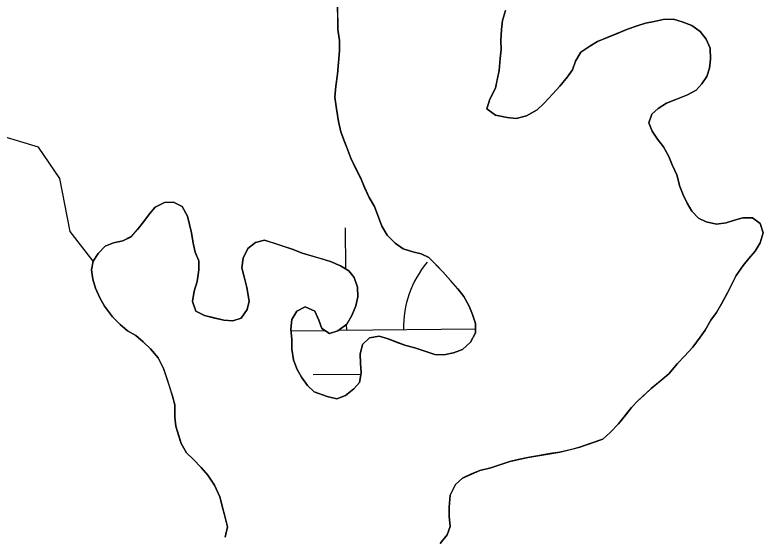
# Model space of a CAD drawing. Extents: x 3694830 to 3732949, y 415201 to 440970.
# Drawn here: x 3730359.1 to 3730621.8, y 422858.2 to 423041.1 of the extents above; entities that cross this region are included whole.
import ezdxf

# ---------------------------------------------------------------- set-up
doc = ezdxf.new("R2010")
doc.units = 0
doc.layers.add('V-TOPO-SHOR', color=7, linetype='Continuous')
doc.layers.add('V-WETL-SWMP', color=7, linetype='Continuous')

msp = doc.modelspace()

# ---------------------------------------------------------------- linework, layer by layer
at = {"layer": 'V-TOPO-SHOR'}
for points in [[(3730477.1, 422990.92), (3730475.91, 422994.05), (3730474.72, 422996.97), (3730473.52, 423000.1), (3730472.77, 423003.7), (3730472, 423008.21), (3730471.46, 423012.26), (3730471.83, 423016.11), (3730472.41, 423020.41), (3730472.78, 423024.48), (3730473.14, 423028.56), (3730473.07, 423032.17), (3730472.53, 423036), (3730472.45, 423040.07), (3730472.36, 423044.13)], [(3730531.35, 423042.67), (3730530.3, 423039.26), (3730529.91, 423036.09), (3730529.77, 423032.24), (3730529.84, 423029.08), (3730529.45, 423025.91), (3730529.09, 423021.61), (3730528.48, 423018.44), (3730527.86, 423015.49), (3730525.91, 423011.6), (3730524.86, 423008.19), (3730527.84, 423006), (3730531.92, 423005.18), (3730535.09, 423004.8), (3730538.69, 423005.78), (3730542.48, 423007.89), (3730544.92, 423010.2), (3730548.02, 423013.43), (3730550.44, 423016.19), (3730553.08, 423019.41), (3730554.84, 423021.93), (3730555.9, 423024.89), (3730557.87, 423028.1), (3730560.99, 423030.19), (3730563.66, 423031.83), (3730566.58, 423033.02), (3730570.16, 423034.46), (3730574.19, 423036.12), (3730577.55, 423037.32), (3730580.47, 423038.29), (3730583.62, 423038.81), (3730586.77, 423039.55), (3730590.38, 423039.63), (3730593.34, 423038.79), (3730596.75, 423037.5), (3730599.73, 423035.31), (3730601.82, 423032.64), (3730603.25, 423029.51), (3730603.33, 423025.67), (3730602.94, 423022.5), (3730602.1, 423019.54), (3730600.35, 423017.02), (3730598.36, 423014.72), (3730595.23, 423013.07), (3730591.2, 423011.41), (3730587.84, 423010.21), (3730584.94, 423008.34), (3730582.73, 423006.26), (3730581.66, 423003.3), (3730582.85, 423000.39), (3730584.72, 422997.49), (3730586.81, 422994.82), (3730588.69, 422991.47), (3730589.88, 422988.56), (3730591.54, 422984.98), (3730592.53, 422980.94), (3730593.72, 422978.02), (3730595.14, 422975.12), (3730596.78, 422972.22), (3730599.09, 422969.78), (3730601.83, 422968.48), (3730605.46, 422967.66), (3730608.84, 422968.18), (3730611.75, 422969.14), (3730614.68, 422969.89), (3730618.06, 422969.96), (3730620.81, 422967.98), (3730621.79, 422964.61), (3730620.73, 422961.2), (3730618.99, 422958.23), (3730616.78, 422955.7), (3730614.8, 422953.17), (3730612.39, 422949.73), (3730610.87, 422946.76), (3730609.36, 422943.57), (3730607.18, 422939.68), (3730605.44, 422936.71), (3730603.46, 422933.95), (3730601.5, 422930.52), (3730599.75, 422928), (3730597.11, 422924.56), (3730594.24, 422921.33), (3730591.81, 422918.8), (3730588.72, 422915.12), (3730585.62, 422912.57), (3730582.51, 422910.02), (3730580.07, 422907.7), (3730577.86, 422905.62), (3730575.65, 422903.32)], [(3730386.61, 422954.67), (3730378.55, 422965.16), (3730374.85, 422983.68), (3730367.45, 422994.78), (3730330.42, 423005.89), (3730330.42, 423005.89), (3730293.4, 423013.29), (3730282.29, 423009.59), (3730271.19, 423005.89), (3730260.08, 422998.48), (3730234.16, 422994.78), (3730219.36, 422994.78), (3730200.84, 422994.78), (3730193.44, 422994.78), (3730189.74, 422991.08), (3730189.74, 422983.68), (3730186.17, 422958.45)], [(3730417.83, 422973.85), (3730419.7, 422970.5), (3730420.44, 422967.58), (3730421.18, 422964.66), (3730421.71, 422961.05), (3730422.46, 422957.91), (3730423.65, 422954.77), (3730423.72, 422951.61), (3730423.13, 422947.53), (3730422.07, 422944.12), (3730421.47, 422940.49), (3730422.67, 422937.13), (3730425.64, 422935.61), (3730428.82, 422934.78), (3730432.45, 422933.95), (3730435.62, 422933.79), (3730438.53, 422934.75), (3730440.73, 422937.74), (3730441.34, 422940.69), (3730440.57, 422945.41), (3730439.58, 422949.23), (3730438.84, 422952.38), (3730439.22, 422955.78), (3730440.95, 422959.2), (3730443.62, 422961.29), (3730446.77, 422962.04), (3730450.18, 422960.98), (3730453.36, 422959.92), (3730456.77, 422958.86), (3730459.96, 422957.57), (3730462.92, 422956.73), (3730466.56, 422955.68), (3730469.96, 422954.62), (3730473.39, 422953.11), (3730476.36, 422951.37), (3730478.22, 422948.92), (3730479.42, 422945.56), (3730479.49, 422942.17), (3730478.88, 422939), (3730477.37, 422935.58), (3730475.63, 422932.6), (3730472.52, 422930.28), (3730469.6, 422929.31), (3730466.85, 422931.06), (3730465.88, 422933.98), (3730464.46, 422937.11), (3730461.04, 422938.62), (3730458.14, 422937.2), (3730456.39, 422934.23), (3730456.01, 422930.83), (3730456.31, 422927.22), (3730456.38, 422923.84), (3730456.92, 422920.01), (3730458.11, 422916.87), (3730459.76, 422913.97), (3730461.85, 422911.08), (3730464.16, 422908.86), (3730468.71, 422907.15), (3730472.12, 422906.32), (3730475.25, 422907.52), (3730478.14, 422909.84), (3730480.13, 422912.14), (3730480.73, 422915.54), (3730480.43, 422918.92), (3730480.37, 422922.08), (3730481.2, 422925.49), (3730483.64, 422927.8), (3730487.01, 422928.33), (3730490.19, 422927.49), (3730493.38, 422926.2), (3730496.34, 422925.13), (3730499.52, 422924.3), (3730502.71, 422923.24), (3730506.58, 422921.96), (3730509.74, 422921.8), (3730513.11, 422922.55), (3730516.25, 422923.75), (3730519.14, 422926.3), (3730520.87, 422929.49), (3730520.8, 422932.88), (3730519.83, 422936.02), (3730518.64, 422938.93), (3730516.76, 422942.29), (3730514.67, 422944.95), (3730512.13, 422947.84), (3730509.35, 422950.94), (3730507.04, 422953.37), (3730504.5, 422956.03), (3730501.76, 422957.33), (3730498.81, 422957.94), (3730495.4, 422959), (3730492.65, 422960.97), (3730489.88, 422963.85), (3730488, 422966.98), (3730486.57, 422970.79), (3730485.37, 422973.92), (3730483.5, 422977.05), (3730481.84, 422980.62), (3730480.65, 422983.54), (3730479, 422986.89), (3730477.1, 422990.92)], [(3730432.93, 422857.83), (3730433.76, 422861.46), (3730433.02, 422864.38), (3730431.79, 422869.1), (3730431.05, 422872.02), (3730429.16, 422876.05), (3730426.82, 422879.61), (3730424.51, 422882.27), (3730421.74, 422885.15), (3730419.43, 422887.36), (3730417.55, 422890.71), (3730416.59, 422893.63), (3730415.62, 422896.77), (3730415.33, 422899.93), (3730415.23, 422904.21), (3730414.49, 422907.36), (3730413.52, 422910.5), (3730412.31, 422914.09), (3730411.35, 422917.01), (3730409.46, 422920.81), (3730406.68, 422923.91), (3730404.15, 422926.35), (3730401.62, 422928.55), (3730398.64, 422930.3), (3730396.11, 422932.5), (3730393.34, 422935.15), (3730390.55, 422938.93), (3730388.91, 422941.84), (3730387.48, 422945.2), (3730386.51, 422948.34), (3730385.99, 422951.71), (3730386.61, 422954.67), (3730388.35, 422957.41), (3730390.78, 422959.95), (3730393.7, 422961.14), (3730397.07, 422961.89), (3730399.98, 422963.3), (3730402.18, 422965.84), (3730404.38, 422968.59), (3730406.36, 422971.35), (3730408.34, 422973.65), (3730411.7, 422975.3), (3730414.86, 422975.37), (3730417.83, 422973.85)], [(3730575.65, 422903.32), (3730573.67, 422900.79), (3730571.02, 422897.58), (3730568.15, 422894.58), (3730565.49, 422892.26), (3730560.78, 422890.58), (3730557.42, 422889.38), (3730554.5, 422888.64), (3730550.45, 422887.65), (3730547.07, 422887.13), (3730543.92, 422886.61), (3730539.19, 422885.83), (3730535.82, 422885.08), (3730532.9, 422884.34), (3730529.76, 422883.37), (3730526.17, 422882.17), (3730522.35, 422881.18), (3730519.44, 422879.99), (3730516.3, 422878.57), (3730513.87, 422876.26), (3730511.91, 422872.6), (3730511.55, 422868.3), (3730511.62, 422865.14), (3730511.92, 422861.53), (3730510.86, 422858.57), (3730508.43, 422855.58)]]:
    msp.add_lwpolyline(points, dxfattribs=at)
at = {"layer": 'V-WETL-SWMP'}
for p, q in [((3730472.36, 423044.13), (3730472.53, 423036)), ((3730530.3, 423039.26), (3730531.35, 423042.67)), ((3730529.91, 423036.09), (3730530.3, 423039.26)), ((3730580.47, 423038.29), (3730577.55, 423037.32)), ((3730583.62, 423038.81), (3730580.47, 423038.29)), ((3730586.77, 423039.55), (3730583.62, 423038.81)), ((3730590.38, 423039.63), (3730586.77, 423039.55)), ((3730593.34, 423038.79), (3730590.38, 423039.63)), ((3730596.75, 423037.5), (3730593.34, 423038.79)), ((3730599.73, 423035.31), (3730596.75, 423037.5)), ((3730472.53, 423036), (3730473.07, 423032.17)), ((3730529.77, 423032.24), (3730529.91, 423036.09)), ((3730574.19, 423036.12), (3730563.66, 423031.83)), ((3730577.55, 423037.32), (3730574.19, 423036.12)), ((3730601.82, 423032.64), (3730599.73, 423035.31)), ((3730473.07, 423032.17), (3730473.14, 423028.56)), ((3730529.84, 423029.08), (3730529.77, 423032.24)), ((3730603.25, 423029.51), (3730601.82, 423032.64)), ((3730560.99, 423030.19), (3730557.87, 423028.09)), ((3730563.66, 423031.83), (3730560.99, 423030.19)), ((3730603.33, 423025.67), (3730603.25, 423029.51)), ((3730473.14, 423028.56), (3730472.41, 423020.41)), ((3730529.45, 423025.91), (3730529.84, 423029.08)), ((3730557.87, 423028.09), (3730555.9, 423024.89)), ((3730529.09, 423021.61), (3730529.45, 423025.91)), ((3730555.9, 423024.89), (3730554.84, 423021.93)), ((3730602.94, 423022.5), (3730603.33, 423025.67)), ((3730554.84, 423021.93), (3730553.08, 423019.41)), ((3730602.1, 423019.54), (3730602.94, 423022.5)), ((3730472.41, 423020.41), (3730471.83, 423016.11)), ((3730527.86, 423015.49), (3730529.09, 423021.61)), ((3730553.08, 423019.41), (3730550.44, 423016.19)), ((3730600.35, 423017.02), (3730602.1, 423019.54)), ((3730598.36, 423014.72), (3730600.35, 423017.02)), ((3730471.83, 423016.11), (3730471.46, 423012.26)), ((3730525.91, 423011.6), (3730527.86, 423015.49)), ((3730550.44, 423016.19), (3730548.01, 423013.43)), ((3730595.24, 423013.07), (3730598.36, 423014.72)), ((3730471.46, 423012.26), (3730471.99, 423008.2)), ((3730524.86, 423008.19), (3730525.91, 423011.6)), ((3730548.01, 423013.43), (3730544.92, 423010.2)), ((3730587.84, 423010.21), (3730591.2, 423011.41)), ((3730591.2, 423011.41), (3730595.24, 423013.07)), ((3730544.92, 423010.2), (3730542.48, 423007.89)), ((3730584.94, 423008.34), (3730587.84, 423010.21)), ((3730471.99, 423008.2), (3730472.77, 423003.7)), ((3730527.84, 423006), (3730524.86, 423008.19)), ((3730531.92, 423005.18), (3730527.84, 423006)), ((3730542.48, 423007.89), (3730538.69, 423005.78)), ((3730581.66, 423003.3), (3730582.73, 423006.26)), ((3730582.73, 423006.26), (3730584.94, 423008.34)), ((3730472.77, 423003.7), (3730473.52, 423000.1)), ((3730535.09, 423004.8), (3730531.92, 423005.18)), ((3730538.69, 423005.78), (3730535.09, 423004.8)), ((3730582.85, 423000.39), (3730581.66, 423003.3)), ((3730473.52, 423000.1), (3730477.1, 422990.92)), ((3730584.72, 422997.49), (3730582.85, 423000.39)), ((3730586.81, 422994.82), (3730584.72, 422997.49)), ((3730588.69, 422991.47), (3730586.81, 422994.82)), ((3730477.1, 422990.92), (3730480.65, 422983.54)), ((3730589.88, 422988.56), (3730588.69, 422991.47)), ((3730591.54, 422984.98), (3730589.88, 422988.56)), ((3730592.53, 422980.94), (3730591.54, 422984.98)), ((3730480.65, 422983.54), (3730481.84, 422980.63)), ((3730481.84, 422980.63), (3730483.5, 422977.05)), ((3730593.72, 422978.02), (3730592.53, 422980.94)), ((3730483.5, 422977.05), (3730485.37, 422973.92)), ((3730595.14, 422975.12), (3730593.72, 422978.02)), ((3730411.7, 422975.3), (3730408.34, 422973.65)), ((3730414.86, 422975.37), (3730411.7, 422975.3)), ((3730417.83, 422973.85), (3730414.86, 422975.37)), ((3730596.78, 422972.22), (3730595.14, 422975.12)), ((3730408.34, 422973.65), (3730406.36, 422971.35)), ((3730419.7, 422970.5), (3730417.83, 422973.85)), ((3730485.37, 422973.92), (3730488, 422966.98)), ((3730599.09, 422969.78), (3730596.78, 422972.22)), ((3730406.36, 422971.35), (3730404.38, 422968.59)), ((3730421.18, 422964.66), (3730419.7, 422970.5)), ((3730601.83, 422968.48), (3730599.09, 422969.78)), ((3730611.75, 422969.14), (3730608.84, 422968.18)), ((3730614.67, 422969.88), (3730611.75, 422969.14)), ((3730618.06, 422969.96), (3730614.67, 422969.88)), ((3730620.81, 422967.98), (3730618.06, 422969.96)), ((3730404.38, 422968.59), (3730402.18, 422965.84)), ((3730488, 422966.98), (3730489.88, 422963.85)), ((3730605.46, 422967.66), (3730601.83, 422968.48)), ((3730608.84, 422968.18), (3730605.46, 422967.66)), ((3730621.79, 422964.61), (3730620.81, 422967.98)), ((3730402.18, 422965.84), (3730399.98, 422963.31)), ((3730421.71, 422961.05), (3730421.18, 422964.66)), ((3730475.37, 422951.95), (3730475.19, 422966.46)), ((3730489.88, 422963.85), (3730492.65, 422960.97)), ((3730620.73, 422961.2), (3730621.79, 422964.61)), ((3730397.07, 422961.89), (3730393.7, 422961.14)), ((3730399.98, 422963.31), (3730397.07, 422961.89)), ((3730443.62, 422961.29), (3730440.95, 422959.2)), ((3730446.77, 422962.04), (3730443.62, 422961.29)), ((3730456.77, 422958.86), (3730446.77, 422962.04)), ((3730390.78, 422959.95), (3730388.35, 422957.41)), ((3730393.7, 422961.14), (3730390.78, 422959.95)), ((3730422.46, 422957.91), (3730421.71, 422961.05)), ((3730440.95, 422959.2), (3730439.22, 422955.78)), ((3730459.96, 422957.57), (3730456.77, 422958.86)), ((3730492.65, 422960.97), (3730495.4, 422959)), ((3730495.4, 422959), (3730498.81, 422957.94)), ((3730618.99, 422958.23), (3730620.73, 422961.2)), ((3730388.35, 422957.41), (3730386.61, 422954.66)), ((3730423.65, 422954.77), (3730422.46, 422957.91)), ((3730469.97, 422954.62), (3730459.96, 422957.57)), ((3730498.81, 422957.94), (3730501.76, 422957.33)), ((3730501.76, 422957.33), (3730504.5, 422956.03)), ((3730504.5, 422956.03), (3730509.35, 422950.94)), ((3730616.78, 422955.7), (3730618.99, 422958.23)), ((3730386.61, 422954.66), (3730385.99, 422951.71)), ((3730423.72, 422951.61), (3730423.65, 422954.77)), ((3730439.22, 422955.78), (3730438.84, 422952.38)), ((3730473.39, 422953.11), (3730469.97, 422954.62)), ((3730614.8, 422953.17), (3730616.78, 422955.7)), ((3730385.99, 422951.71), (3730386.51, 422948.34)), ((3730423.13, 422947.53), (3730423.72, 422951.61)), ((3730438.84, 422952.38), (3730440.57, 422945.41)), ((3730476.36, 422951.37), (3730473.39, 422953.11)), ((3730478.22, 422948.92), (3730476.36, 422951.37)), ((3730509.35, 422950.94), (3730514.67, 422944.95)), ((3730612.39, 422949.73), (3730614.8, 422953.17)), ((3730386.51, 422948.34), (3730387.48, 422945.19)), ((3730479.42, 422945.56), (3730478.22, 422948.92)), ((3730609.36, 422943.57), (3730612.39, 422949.73)), ((3730422.07, 422944.12), (3730423.13, 422947.53)), ((3730479.49, 422942.17), (3730479.42, 422945.56)), ((3730387.48, 422945.19), (3730388.91, 422941.84)), ((3730421.47, 422940.49), (3730422.07, 422944.12)), ((3730440.57, 422945.41), (3730441.34, 422940.69)), ((3730514.67, 422944.95), (3730516.76, 422942.28)), ((3730607.18, 422939.68), (3730609.36, 422943.57)), ((3730388.91, 422941.84), (3730390.55, 422938.93)), ((3730422.67, 422937.13), (3730421.47, 422940.49)), ((3730441.34, 422940.69), (3730440.73, 422937.74)), ((3730478.88, 422939), (3730479.49, 422942.17)), ((3730516.76, 422942.28), (3730518.64, 422938.93)), ((3730390.55, 422938.93), (3730393.34, 422935.15)), ((3730440.73, 422937.74), (3730438.53, 422934.75)), ((3730458.13, 422937.2), (3730461.04, 422938.62)), ((3730461.04, 422938.62), (3730464.46, 422937.11)), ((3730477.37, 422935.58), (3730478.88, 422939)), ((3730518.64, 422938.93), (3730519.83, 422936.02)), ((3730605.44, 422936.71), (3730607.18, 422939.68)), ((3730393.34, 422935.15), (3730396.11, 422932.5)), ((3730425.64, 422935.61), (3730422.67, 422937.13)), ((3730432.45, 422933.95), (3730425.64, 422935.61)), ((3730456.39, 422934.23), (3730458.13, 422937.2)), ((3730464.46, 422937.11), (3730465.88, 422933.98)), ((3730475.63, 422932.6), (3730477.37, 422935.58)), ((3730519.83, 422936.02), (3730520.8, 422932.88)), ((3730603.46, 422933.95), (3730605.44, 422936.71)), ((3730396.11, 422932.5), (3730398.64, 422930.3)), ((3730435.62, 422933.79), (3730432.45, 422933.95)), ((3730438.53, 422934.75), (3730435.62, 422933.79)), ((3730456.01, 422930.83), (3730456.39, 422934.23)), ((3730465.88, 422933.98), (3730466.85, 422931.06)), ((3730472.51, 422930.28), (3730475.63, 422932.6)), ((3730475.62, 422930.47), (3730475.6, 422932.58)), ((3730520.8, 422932.88), (3730520.87, 422929.49)), ((3730601.5, 422930.52), (3730603.46, 422933.95)), ((3730398.64, 422930.3), (3730401.62, 422928.55)), ((3730456.31, 422927.22), (3730456.01, 422930.83)), ((3730456.06, 422930.23), (3730467.93, 422930.37)), ((3730466.85, 422931.06), (3730469.6, 422929.31)), ((3730469.6, 422929.31), (3730472.51, 422930.28)), ((3730472.72, 422930.43), (3730520.84, 422931)), ((3730599.75, 422928), (3730601.5, 422930.52)), ((3730401.62, 422928.55), (3730404.15, 422926.35)), ((3730456.38, 422923.84), (3730456.31, 422927.22)), ((3730483.64, 422927.8), (3730481.2, 422925.49)), ((3730487.01, 422928.33), (3730483.64, 422927.8)), ((3730490.19, 422927.49), (3730487.01, 422928.33)), ((3730496.34, 422925.13), (3730490.19, 422927.49)), ((3730520.87, 422929.49), (3730519.13, 422926.29)), ((3730597.11, 422924.56), (3730599.75, 422928)), ((3730404.15, 422926.35), (3730406.68, 422923.91)), ((3730481.2, 422925.49), (3730480.37, 422922.08)), ((3730499.52, 422924.3), (3730496.34, 422925.13)), ((3730519.13, 422926.29), (3730516.25, 422923.75)), ((3730594.24, 422921.33), (3730597.11, 422924.56)), ((3730406.68, 422923.91), (3730409.46, 422920.81)), ((3730456.92, 422920.01), (3730456.38, 422923.84)), ((3730480.37, 422922.08), (3730480.43, 422918.92)), ((3730506.58, 422921.96), (3730499.52, 422924.3)), ((3730509.74, 422921.8), (3730506.58, 422921.96)), ((3730513.11, 422922.55), (3730509.74, 422921.8)), ((3730516.25, 422923.75), (3730513.11, 422922.55)), ((3730409.46, 422920.81), (3730411.35, 422917.01)), ((3730458.11, 422916.87), (3730456.92, 422920.01)), ((3730591.81, 422918.8), (3730594.24, 422921.33)), ((3730411.35, 422917.01), (3730414.49, 422907.36)), ((3730459.76, 422913.97), (3730458.11, 422916.87)), ((3730480.43, 422918.92), (3730480.73, 422915.54)), ((3730588.72, 422915.12), (3730591.81, 422918.8)), ((3730461.85, 422911.08), (3730459.76, 422913.97)), ((3730463.81, 422914.89), (3730480.65, 422915.09)), ((3730480.73, 422915.54), (3730480.13, 422912.14)), ((3730582.51, 422910.02), (3730588.72, 422915.12)), ((3730480.13, 422912.14), (3730478.14, 422909.84)), ((3730464.16, 422908.87), (3730461.85, 422911.08)), ((3730468.71, 422907.15), (3730464.16, 422908.87)), ((3730478.14, 422909.84), (3730475.25, 422907.52)), ((3730577.86, 422905.62), (3730582.51, 422910.02)), ((3730414.49, 422907.36), (3730415.23, 422904.22)), ((3730472.12, 422906.32), (3730468.71, 422907.15)), ((3730475.25, 422907.52), (3730472.12, 422906.32)), ((3730415.23, 422904.22), (3730415.33, 422899.93)), ((3730575.65, 422903.32), (3730577.86, 422905.62)), ((3730571.02, 422897.57), (3730575.65, 422903.32)), ((3730415.33, 422899.93), (3730415.62, 422896.77)), ((3730415.62, 422896.77), (3730417.55, 422890.71)), ((3730568.15, 422894.58), (3730571.02, 422897.57)), ((3730565.49, 422892.26), (3730568.15, 422894.58)), ((3730417.55, 422890.71), (3730419.43, 422887.36)), ((3730557.42, 422889.38), (3730565.49, 422892.26)), ((3730550.45, 422887.65), (3730557.42, 422889.38)), ((3730419.43, 422887.36), (3730421.74, 422885.15)), ((3730421.74, 422885.15), (3730424.51, 422882.27)), ((3730532.9, 422884.34), (3730539.19, 422885.83)), ((3730539.19, 422885.83), (3730550.45, 422887.65)), ((3730526.17, 422882.17), (3730532.9, 422884.34)), ((3730424.51, 422882.27), (3730426.82, 422879.61)), ((3730516.3, 422878.57), (3730522.35, 422881.18)), ((3730522.35, 422881.18), (3730526.17, 422882.17)), ((3730426.82, 422879.61), (3730429.16, 422876.05)), ((3730513.87, 422876.26), (3730516.3, 422878.57)), ((3730429.16, 422876.05), (3730431.05, 422872.02)), ((3730511.91, 422872.6), (3730513.87, 422876.26)), ((3730431.05, 422872.02), (3730433.76, 422861.46)), ((3730511.55, 422868.3), (3730511.91, 422872.6)), ((3730511.62, 422865.14), (3730511.55, 422868.3)), ((3730511.92, 422861.53), (3730511.62, 422865.14)), ((3730433.76, 422861.46), (3730432.93, 422857.83)), ((3730510.85, 422858.57), (3730511.92, 422861.53)), ((3730508.43, 422855.58), (3730510.85, 422858.57))]:
    msp.add_line(p, q, dxfattribs=at)
msp.add_arc((3730530.85, 422931.6), 35.25, 139.9115, 181.4552, dxfattribs=at)

doc.saveas('drawing.dxf')
